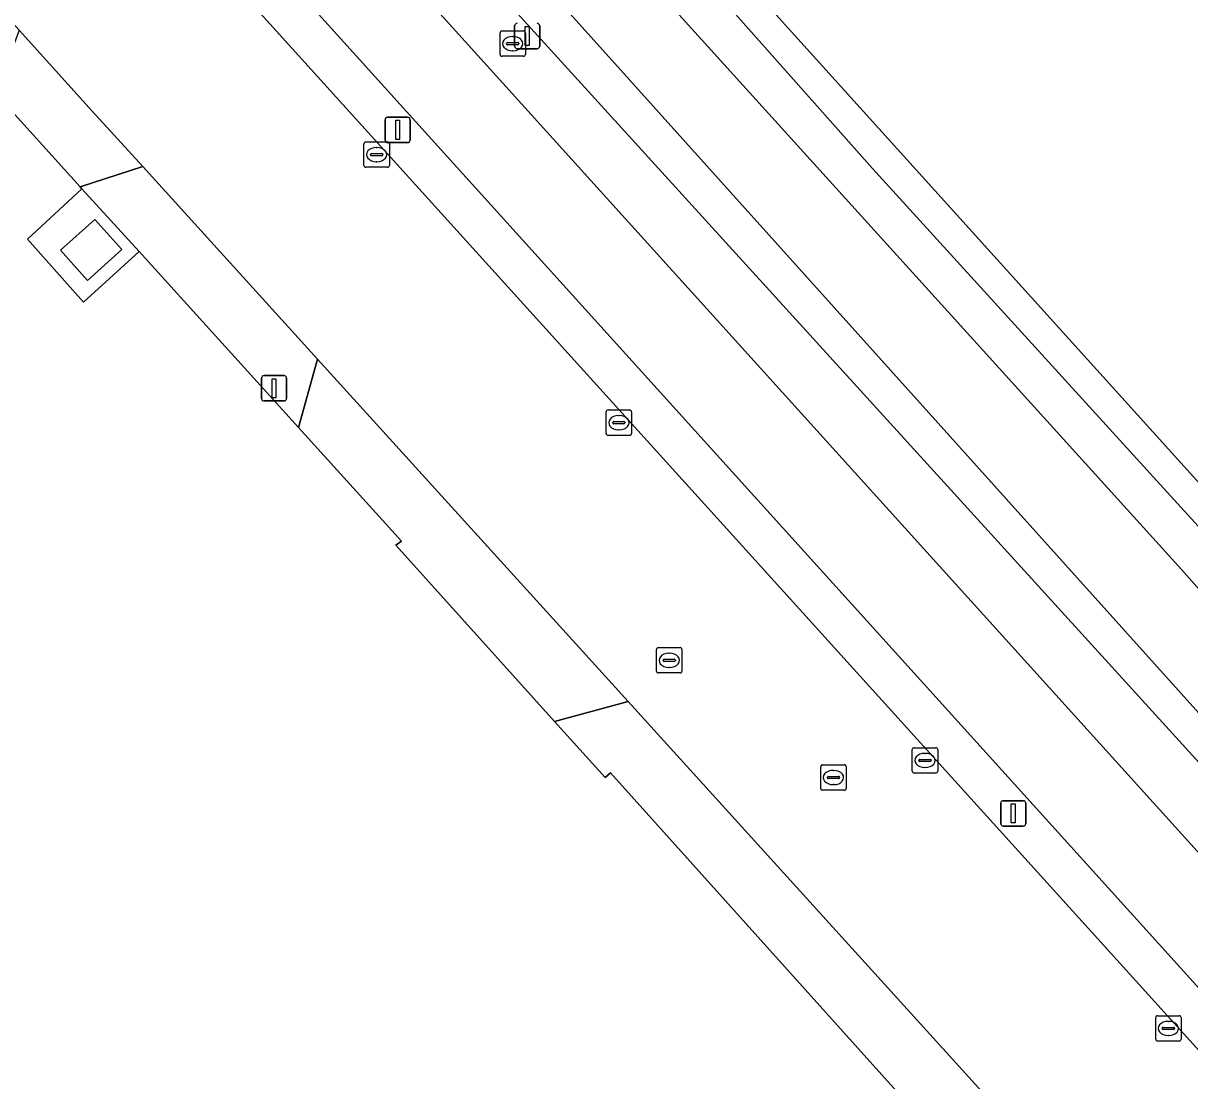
# Model space of a CAD drawing. Extents: x 156141 to 158132, y 385651 to 388333.
# Drawn here: x 156832.25 to 156878.2, y 387350.65 to 387392.29 of the extents above; entities that cross this region are included whole.
import ezdxf

# ---------------------------------------------------------------- set-up
doc = ezdxf.new("R2010")
doc.units = 0
for name, color, linetype in [('IMGEO_Afsluitpaal', 7, 'Continuous'), ('IMGEO_Berm_groen', 7, 'Continuous'), ('IMGEO_Brandkraan', 7, 'Continuous'), ('IMGEO_Erf', 7, 'Continuous'), ('IMGEO_Fietspad_gesloten', 7, 'Continuous'), ('IMGEO_Hek', 7, 'Continuous'), ('IMGEO_Kolk', 7, 'Continuous'), ('IMGEO_Lage_trafo', 7, 'Continuous'), ('IMGEO_Lichtmast', 7, 'Continuous'), ('IMGEO_Oever', 7, 'Continuous'), ('IMGEO_Rijbaan_lokaal_gesloten', 7, 'Continuous'), ('IMGEO_Rijbaan_lokaal_open', 7, 'Continuous'), ('IMGEO_Rioolput', 7, 'Continuous'), ('IMGEO_Verkeersbordpaal', 7, 'Continuous'), ('IMGEO_Voetpad_open', 7, 'Continuous'), ('IMGEO_Waterloop', 7, 'Continuous')]:
    doc.layers.add(name, color=color, linetype=linetype)

msp = doc.modelspace()

# ---------------------------------------------------------------- linework, layer by layer
at = {"layer": 'IMGEO_Afsluitpaal'}
for p, q in [((156851.604, 387391.391), (156851.604, 387392.191)), ((156851.604, 387392.191), (156851.604, 387391.391)), ((156852.594, 387392.191), (156852.594, 387391.391)), ((156852.594, 387391.391), (156852.594, 387392.191)), ((156852.494, 387391.291), (156851.704, 387391.291)), ((156851.704, 387391.291), (156852.494, 387391.291))]:
    msp.add_line(p, q, dxfattribs=at)
msp.add_lwpolyline([(156852.024, 387392.166), (156852.174, 387392.166), (156852.174, 387391.416), (156852.024, 387391.416), (156852.024, 387392.166)], dxfattribs=at)
for centre, start, end in [((156851.704, 387392.191), 90, 180), ((156851.704, 387392.191), 90, 180), ((156852.494, 387392.191), 0, 90), ((156852.494, 387392.191), 360, 90), ((156851.704, 387391.391), 180, 270), ((156851.704, 387391.391), 180, 270), ((156852.494, 387391.391), 270, 0), ((156852.494, 387391.391), 270, 0)]:
    msp.add_arc(centre, 0.1, start, end, dxfattribs=at)
at = {"layer": 'IMGEO_Berm_groen'}
for points in [[(156892.578, 387358.675), (156828.014, 387430.131)], [(156825.912, 387429.356), (156820.269, 387424.067), (156822.037, 387422.115), (156886.035, 387351.339), (156892.16, 387356.824)], [(156829.89, 387426.671), (156836.998, 387418.494), (156850.32, 387403.9), (156865.705, 387386.575), (156877.439, 387373.683), (156889.962, 387359.949), (156890.583, 387359.091), (156890.872, 387358.465), (156890.912, 387357.913), (156890.757, 387357.396), (156890.247, 387356.471), (156888.515, 387354.772), (156888.138, 387354.347), (156887.719, 387354.139), (156887.323, 387354.099), (156886.817, 387354.165), (156886.651, 387354.284), (156830.672, 387415.811), (156827.629, 387419.198), (156825.551, 387421.709)]]:
    msp.add_lwpolyline(points, dxfattribs=at)
for points in [[(156819.314, 387419.833), (156817.986, 387421.299), (156817.714, 387419.072), (156879.454, 387350.849), (156881.534, 387350.995)], [(156836.954, 387386.648), (156834.491, 387385.854), (156834.561, 387385.777), (156836.82, 387383.3), (156843.089, 387376.373), (156843.841, 387379.057)], [(156856.072, 387365.576), (156853.181, 387364.794), (156855.168, 387362.59), (156855.376, 387362.776), (156872.927, 387343.246), (156885.532, 387329.394), (156886.623, 387331.902)]]:
    msp.add_lwpolyline(points, close=True, dxfattribs=at)
at = {"layer": 'IMGEO_Brandkraan'}
for p, q in [((156851.029, 387391.065), (156851.029, 387391.917)), ((156851.104, 387391.991), (156851.956, 387391.991)), ((156851.517, 387391.771), (156851.542, 387391.771)), ((156852.03, 387391.917), (156852.03, 387391.065)), ((156851.288, 387391.485), (156851.288, 387391.497)), ((156851.726, 387391.448), (156851.328, 387391.448)), ((156851.331, 387391.534), (156851.729, 387391.534)), ((156851.772, 387391.497), (156851.772, 387391.485)), ((156851.956, 387390.991), (156851.104, 387390.991)), ((156851.54, 387391.211), (156851.515, 387391.211))]:
    msp.add_line(p, q, dxfattribs=at)
for points in [[(156851.029, 387391.065), (156851.029, 387391.917)], [(156851.104, 387391.991), (156851.956, 387391.991)], [(156852.03, 387391.917), (156852.03, 387391.065)], [(156851.956, 387390.991), (156851.104, 387390.991)]]:
    msp.add_lwpolyline(points, dxfattribs=at)
for centre, radius, start, end in [((156851.106, 387391.915), 0.0765, 91.552, 178.448), ((156851.106, 387391.915), 0.0765, 91.552, 178.448), ((156851.954, 387391.915), 0.0765, 1.552, 88.448), ((156851.954, 387391.915), 0.0765, 1.552, 88.448), ((156851.328, 387391.494), 0.0403, 85.8775, 175.7526), ((156851.325, 387391.484), 0.0366, 178.938, 274.7102), ((156851.729, 387391.491), 0.043, 264.8664, 352.4533), ((156851.733, 387391.496), 0.0386, 1.7309, 96.639), ((156851.106, 387391.067), 0.0765, 181.552, 268.448), ((156851.106, 387391.067), 0.0765, 181.552, 268.448), ((156851.954, 387391.067), 0.0765, 271.552, 358.448), ((156851.954, 387391.067), 0.0765, 271.552, 358.448)]:
    msp.add_arc(centre, radius, start, end, dxfattribs=at)
for centre, major_axis, ratio, start_param, end_param in [((156851.516, 387391.491), (-0.387, 0.002), 0.722429, 4.712389, 7.853982), ((156851.541, 387391.491), (-0.39, 0.002), 0.717154, 1.570796, 4.712389)]:
    msp.add_ellipse(centre, major_axis=major_axis, ratio=ratio, start_param=start_param, end_param=end_param, dxfattribs=at)
at = {"layer": 'IMGEO_Erf'}
msp.add_lwpolyline([(156997.992, 387533.507), (156995.903, 387533.881), (156995.601, 387534.29), (156990.602, 387541.063), (156990.279, 387541.5), (156990.607, 387543.655), (156965.766, 387577.788), (156965.697, 387577.883), (156816.416, 387442.966), (156820.347, 387438.616), (156828.014, 387430.131), (156892.578, 387358.675), (156899.939, 387350.528), (156912.573, 387336.545), (157050.7, 387461.085)], close=True, dxfattribs=at)
msp.add_lwpolyline([(156895.183, 387318.713), (156890.475, 387323.971), (156885.532, 387329.394), (156872.927, 387343.246), (156855.376, 387362.776), (156855.168, 387362.59), (156853.181, 387364.794), (156846.924, 387371.739), (156847.147, 387371.89), (156843.089, 387376.373), (156836.82, 387383.3), (156834.616, 387381.313), (156832.421, 387383.794), (156834.561, 387385.777), (156834.491, 387385.854), (156831.161, 387389.523), (156806.123, 387417.114), (156798.75, 387425.239), (156793.517, 387431.005), (156793.645, 387431.121), (156793.294, 387431.508), (156786.895, 387438.57)], dxfattribs=at)
at = {"layer": 'IMGEO_Fietspad_gesloten'}
msp.add_lwpolyline([(156776.128, 387467.523), (156788.556, 387453.799), (156800.253, 387440.882), (156806.701, 387433.761), (156810.212, 387429.884), (156817.986, 387421.299), (156819.314, 387419.833), (156881.534, 387350.995), (156883.249, 387349.098), (156890.027, 387341.599), (156892.633, 387344.043), (156886.035, 387351.339), (156822.037, 387422.115), (156820.269, 387424.067), (156813.545, 387431.491), (156808.444, 387437.123), (156802.378, 387443.821), (156788.894, 387458.71), (156781.004, 387467.422)], dxfattribs=at)
at = {"layer": 'IMGEO_Hek'}
for points in [[(156892.578, 387358.675), (156828.014, 387430.131)], [(156834.491, 387385.854), (156831.161, 387389.523)], [(156834.616, 387381.313), (156832.421, 387383.794), (156834.561, 387385.777)], [(156834.561, 387385.777), (156834.491, 387385.854)], [(156836.82, 387383.3), (156834.616, 387381.313)], [(156843.089, 387376.373), (156836.82, 387383.3)], [(156853.181, 387364.794), (156846.924, 387371.739), (156847.147, 387371.89), (156843.089, 387376.373)], [(156872.927, 387343.246), (156855.376, 387362.776), (156855.168, 387362.59), (156853.181, 387364.794)]]:
    msp.add_lwpolyline(points, dxfattribs=at)
at = {"layer": 'IMGEO_Kolk'}
for p, q in [((156845.744, 387387.621), (156846.596, 387387.621)), ((156845.669, 387386.695), (156845.669, 387387.547)), ((156845.971, 387387.164), (156846.369, 387387.164)), ((156846.157, 387387.401), (156846.182, 387387.401)), ((156846.67, 387387.547), (156846.67, 387386.695)), ((156845.928, 387387.115), (156845.928, 387387.127)), ((156846.366, 387387.078), (156845.968, 387387.078)), ((156846.18, 387386.841), (156846.155, 387386.841)), ((156846.412, 387387.127), (156846.412, 387387.115)), ((156846.596, 387386.621), (156845.744, 387386.621)), ((156855.285, 387377.061), (156856.137, 387377.061)), ((156855.21, 387376.135), (156855.21, 387376.987)), ((156855.469, 387376.555), (156855.469, 387376.567)), ((156855.512, 387376.604), (156855.91, 387376.604)), ((156855.698, 387376.841), (156855.723, 387376.841)), ((156855.953, 387376.567), (156855.953, 387376.555)), ((156856.211, 387376.987), (156856.211, 387376.135)), ((156855.907, 387376.518), (156855.509, 387376.518)), ((156855.721, 387376.281), (156855.696, 387376.281)), ((156856.137, 387376.061), (156855.285, 387376.061)), ((156867.345, 387363.758), (156868.197, 387363.758)), ((156867.27, 387362.832), (156867.27, 387363.684)), ((156867.529, 387363.252), (156867.529, 387363.264)), ((156867.572, 387363.301), (156867.97, 387363.301)), ((156867.758, 387363.538), (156867.783, 387363.538)), ((156868.013, 387363.264), (156868.013, 387363.252)), ((156868.271, 387363.684), (156868.271, 387362.832)), ((156867.967, 387363.215), (156867.569, 387363.215)), ((156867.781, 387362.978), (156867.756, 387362.978)), ((156868.197, 387362.758), (156867.345, 387362.758)), ((156876.932, 387353.202), (156877.784, 387353.202)), ((156876.857, 387352.276), (156876.857, 387353.128)), ((156877.116, 387352.696), (156877.116, 387352.708)), ((156877.159, 387352.745), (156877.557, 387352.745)), ((156877.345, 387352.982), (156877.37, 387352.982)), ((156877.6, 387352.708), (156877.6, 387352.696)), ((156877.858, 387353.128), (156877.858, 387352.276)), ((156877.554, 387352.659), (156877.156, 387352.659)), ((156877.368, 387352.422), (156877.343, 387352.422)), ((156877.784, 387352.202), (156876.932, 387352.202))]:
    msp.add_line(p, q, dxfattribs=at)
for points in [[(156845.744, 387387.621), (156846.596, 387387.621)], [(156845.669, 387386.695), (156845.669, 387387.547)], [(156846.67, 387387.547), (156846.67, 387386.695)], [(156846.596, 387386.621), (156845.744, 387386.621)], [(156855.285, 387377.061), (156856.137, 387377.061)], [(156855.21, 387376.135), (156855.21, 387376.987)], [(156856.211, 387376.987), (156856.211, 387376.135)], [(156856.137, 387376.061), (156855.285, 387376.061)], [(156867.345, 387363.758), (156868.197, 387363.758)], [(156867.27, 387362.832), (156867.27, 387363.684)], [(156868.271, 387363.684), (156868.271, 387362.832)], [(156868.197, 387362.758), (156867.345, 387362.758)], [(156876.932, 387353.202), (156877.784, 387353.202)], [(156876.857, 387352.276), (156876.857, 387353.128)], [(156877.858, 387353.128), (156877.858, 387352.276)], [(156877.784, 387352.202), (156876.932, 387352.202)]]:
    msp.add_lwpolyline(points, dxfattribs=at)
for centre, radius, start, end in [((156845.746, 387387.545), 0.0765, 91.552, 178.448), ((156845.746, 387387.545), 0.0765, 91.552, 178.448), ((156846.594, 387387.545), 0.0765, 1.552, 88.448), ((156846.594, 387387.545), 0.0765, 1.552, 88.448), ((156845.968, 387387.124), 0.0403, 85.8775, 175.7526), ((156846.373, 387387.126), 0.0386, 1.7309, 96.639), ((156845.746, 387386.697), 0.0765, 181.552, 268.448), ((156845.746, 387386.697), 0.0765, 181.552, 268.448), ((156845.965, 387387.114), 0.0366, 178.938, 274.7102), ((156846.369, 387387.121), 0.043, 264.8664, 352.4533), ((156846.594, 387386.697), 0.0765, 271.552, 358.448), ((156846.594, 387386.697), 0.0765, 271.552, 358.448), ((156855.287, 387376.985), 0.0765, 91.552, 178.448), ((156855.287, 387376.985), 0.0765, 91.552, 178.448), ((156856.135, 387376.985), 0.0765, 1.552, 88.448), ((156856.135, 387376.985), 0.0765, 1.552, 88.448), ((156855.509, 387376.564), 0.0403, 85.8775, 175.7526), ((156855.914, 387376.566), 0.0386, 1.7309, 96.639), ((156855.287, 387376.137), 0.0765, 181.552, 268.448), ((156855.287, 387376.137), 0.0765, 181.552, 268.448), ((156855.506, 387376.554), 0.0366, 178.938, 274.7102), ((156855.91, 387376.561), 0.043, 264.8664, 352.4533), ((156856.135, 387376.137), 0.0765, 271.552, 358.448), ((156856.135, 387376.137), 0.0765, 271.552, 358.448), ((156867.347, 387363.682), 0.0765, 91.552, 178.448), ((156867.347, 387363.682), 0.0765, 91.552, 178.448), ((156868.195, 387363.682), 0.0765, 1.552, 88.448), ((156868.195, 387363.682), 0.0765, 1.552, 88.448), ((156867.569, 387363.261), 0.0403, 85.8775, 175.7526), ((156867.566, 387363.251), 0.0366, 178.938, 274.7102), ((156867.97, 387363.258), 0.043, 264.8664, 352.4533), ((156867.974, 387363.263), 0.0386, 1.7309, 96.639), ((156867.347, 387362.834), 0.0765, 181.552, 268.448), ((156867.347, 387362.834), 0.0765, 181.552, 268.448), ((156868.195, 387362.834), 0.0765, 271.552, 358.448), ((156868.195, 387362.834), 0.0765, 271.552, 358.448), ((156876.934, 387353.126), 0.0765, 91.552, 178.448), ((156876.934, 387353.126), 0.0765, 91.552, 178.448), ((156877.782, 387353.126), 0.0765, 1.552, 88.448), ((156877.782, 387353.126), 0.0765, 1.552, 88.448), ((156877.156, 387352.705), 0.0403, 85.8775, 175.7526), ((156877.153, 387352.695), 0.0366, 178.938, 274.7102), ((156877.557, 387352.702), 0.043, 264.8664, 352.4533), ((156877.561, 387352.707), 0.0386, 1.7309, 96.639), ((156876.934, 387352.278), 0.0765, 181.552, 268.448), ((156876.934, 387352.278), 0.0765, 181.552, 268.448), ((156877.782, 387352.278), 0.0765, 271.552, 358.448), ((156877.782, 387352.278), 0.0765, 271.552, 358.448)]:
    msp.add_arc(centre, radius, start, end, dxfattribs=at)
for centre, major_axis, ratio, start_param, end_param in [((156846.156, 387387.121), (-0.387, 0.002), 0.722429, 4.712389, 7.853982), ((156846.181, 387387.121), (-0.39, 0.002), 0.717154, 1.570796, 4.712389), ((156855.697, 387376.561), (-0.387, 0.002), 0.722429, 4.712389, 7.853982), ((156855.722, 387376.561), (-0.39, 0.002), 0.717154, 1.570796, 4.712389), ((156867.757, 387363.258), (-0.387, 0.002), 0.722429, 4.712389, 7.853982), ((156867.782, 387363.258), (-0.39, 0.002), 0.717154, 1.570796, 4.712389), ((156877.344, 387352.702), (-0.387, 0.002), 0.722429, 4.712389, 7.853982), ((156877.369, 387352.702), (-0.39, 0.002), 0.717154, 1.570796, 4.712389)]:
    msp.add_ellipse(centre, major_axis=major_axis, ratio=ratio, start_param=start_param, end_param=end_param, dxfattribs=at)
at = {"layer": 'IMGEO_Lage_trafo'}
msp.add_lwpolyline([(156834.78, 387382.167), (156836.132, 387383.376), (156835.072, 387384.562), (156833.719, 387383.353)], close=True, dxfattribs=at)
at = {"layer": 'IMGEO_Lichtmast'}
for p, q in [((156846.6, 387388.595), (156847.39, 387388.595)), ((156847.39, 387388.595), (156846.6, 387388.595)), ((156846.5, 387387.695), (156846.5, 387388.495)), ((156846.5, 387388.495), (156846.5, 387387.695)), ((156847.49, 387388.495), (156847.49, 387387.695)), ((156847.49, 387387.695), (156847.49, 387388.495)), ((156847.39, 387387.595), (156846.6, 387387.595)), ((156846.6, 387387.595), (156847.39, 387387.595)), ((156870.751, 387360.773), (156870.751, 387361.573)), ((156870.751, 387361.573), (156870.751, 387360.773)), ((156870.851, 387361.673), (156871.641, 387361.673)), ((156871.641, 387361.673), (156870.851, 387361.673)), ((156871.741, 387361.573), (156871.741, 387360.773)), ((156871.741, 387360.773), (156871.741, 387361.573)), ((156871.641, 387360.673), (156870.851, 387360.673)), ((156870.851, 387360.673), (156871.641, 387360.673))]:
    msp.add_line(p, q, dxfattribs=at)
for points in [[(156846.92, 387388.47), (156847.07, 387388.47), (156847.07, 387387.72), (156846.92, 387387.72), (156846.92, 387388.47)], [(156871.171, 387361.548), (156871.321, 387361.548), (156871.321, 387360.798), (156871.171, 387360.798), (156871.171, 387361.548)]]:
    msp.add_lwpolyline(points, dxfattribs=at)
for centre, start, end in [((156846.6, 387388.495), 90, 180), ((156846.6, 387388.495), 90, 180), ((156847.39, 387388.495), 0, 90), ((156847.39, 387388.495), 360, 90), ((156846.6, 387387.695), 180, 270), ((156846.6, 387387.695), 180, 270), ((156847.39, 387387.695), 270, 0), ((156847.39, 387387.695), 270, 0), ((156870.851, 387361.573), 90, 180), ((156870.851, 387361.573), 90, 180), ((156871.641, 387361.573), 0, 90), ((156871.641, 387361.573), 360, 90), ((156870.851, 387360.773), 180, 270), ((156870.851, 387360.773), 180, 270), ((156871.641, 387360.773), 270, 0), ((156871.641, 387360.773), 270, 0)]:
    msp.add_arc(centre, 0.1, start, end, dxfattribs=at)
at = {"layer": 'IMGEO_Oever'}
for points in [[(156877.439, 387373.683), (156865.705, 387386.575), (156850.32, 387403.9), (156836.998, 387418.494), (156829.89, 387426.671)], [(156825.551, 387421.709), (156827.629, 387419.198), (156830.672, 387415.811), (156886.651, 387354.284), (156886.817, 387354.165), (156887.323, 387354.099), (156887.719, 387354.139), (156888.138, 387354.347), (156888.515, 387354.772), (156890.247, 387356.471), (156890.757, 387357.396), (156890.912, 387357.913), (156890.872, 387358.465), (156890.583, 387359.091), (156889.962, 387359.949), (156877.439, 387373.683)]]:
    msp.add_lwpolyline(points, dxfattribs=at)
msp.add_lwpolyline([(156889.521, 387357.611), (156888.922, 387357.076), (156889.395, 387356.496), (156888.355, 387355.503), (156887.732, 387356.186), (156887.098, 387355.63), (156826.205, 387423.351), (156826.093, 387423.573), (156826.02, 387424.047), (156826.005, 387424.248), (156826.141, 387424.497), (156825.502, 387425.3), (156826.452, 387426.143), (156827.129, 387425.401), (156827.593, 387425.558), (156828.026, 387425.398), (156828.365, 387425.289), (156828.69, 387424.93), (156832.062, 387420.807), (156832.139, 387420.445), (156837.273, 387414.614), (156838.669, 387414.08), (156877.879, 387370.774)], close=True, dxfattribs=at)
at = {"layer": 'IMGEO_Rijbaan_lokaal_gesloten'}
for points in [[(156911.949, 387314.501), (156912.167, 387314.703), (156891.935, 387337.06), (156889.711, 387339.517), (156881.02, 387349.119), (156879.454, 387350.849), (156817.714, 387419.072), (156816.431, 387420.49), (156815.531, 387421.484), (156808.185, 387429.621), (156806.204, 387431.815), (156798.206, 387440.675), (156788.413, 387451.522)], [(156787.478, 387441.603), (156796.344, 387431.818), (156799.749, 387427.919), (156803.488, 387423.637), (156809.006, 387417.535), (156813.488, 387412.58), (156832.083, 387392.021), (156834.966, 387388.831), (156836.954, 387386.648), (156843.841, 387379.057), (156856.072, 387365.576), (156886.623, 387331.902), (156887.84, 387330.56), (156898.025, 387319.307), (156906.258, 387310.212), (156908.698, 387307.062)]]:
    msp.add_lwpolyline(points, dxfattribs=at)
at = {"layer": 'IMGEO_Rijbaan_lokaal_open'}
for points in [[(156832.083, 387392.021), (156831.161, 387389.523), (156834.491, 387385.854), (156836.954, 387386.648), (156834.966, 387388.831)], [(156843.841, 387379.057), (156843.089, 387376.373), (156847.147, 387371.89), (156846.924, 387371.739), (156853.181, 387364.794), (156856.072, 387365.576)]]:
    msp.add_lwpolyline(points, close=True, dxfattribs=at)
at = {"layer": 'IMGEO_Rioolput'}
for p, q in [((156857.193, 387366.777), (156857.193, 387367.629)), ((156857.268, 387367.703), (156858.12, 387367.703)), ((156857.681, 387367.483), (156857.706, 387367.483)), ((156858.194, 387367.629), (156858.194, 387366.777)), ((156857.452, 387367.197), (156857.452, 387367.209)), ((156857.89, 387367.16), (156857.492, 387367.16)), ((156857.495, 387367.246), (156857.893, 387367.246)), ((156857.704, 387366.923), (156857.679, 387366.923)), ((156857.936, 387367.209), (156857.936, 387367.197)), ((156858.12, 387366.703), (156857.268, 387366.703)), ((156863.664, 387362.159), (156863.664, 387363.011)), ((156863.739, 387363.085), (156864.591, 387363.085)), ((156864.152, 387362.865), (156864.177, 387362.865)), ((156864.665, 387363.011), (156864.665, 387362.159)), ((156863.923, 387362.579), (156863.923, 387362.591)), ((156864.361, 387362.542), (156863.963, 387362.542)), ((156863.966, 387362.628), (156864.364, 387362.628)), ((156864.407, 387362.591), (156864.407, 387362.579)), ((156864.591, 387362.085), (156863.739, 387362.085)), ((156864.175, 387362.305), (156864.15, 387362.305))]:
    msp.add_line(p, q, dxfattribs=at)
for points in [[(156857.193, 387366.777), (156857.193, 387367.629)], [(156857.268, 387367.703), (156858.12, 387367.703)], [(156858.194, 387367.629), (156858.194, 387366.777)], [(156858.12, 387366.703), (156857.268, 387366.703)], [(156863.664, 387362.159), (156863.664, 387363.011)], [(156863.739, 387363.085), (156864.591, 387363.085)], [(156864.665, 387363.011), (156864.665, 387362.159)], [(156864.591, 387362.085), (156863.739, 387362.085)]]:
    msp.add_lwpolyline(points, dxfattribs=at)
for centre, radius, start, end in [((156857.27, 387367.627), 0.0765, 91.552, 178.448), ((156857.27, 387367.627), 0.0765, 91.552, 178.448), ((156858.118, 387367.627), 0.0765, 1.552, 88.448), ((156858.118, 387367.627), 0.0765, 1.552, 88.448), ((156857.492, 387367.206), 0.0403, 85.8775, 175.7526), ((156857.489, 387367.196), 0.0366, 178.938, 274.7102), ((156857.893, 387367.203), 0.043, 264.8664, 352.4533), ((156857.897, 387367.208), 0.0386, 1.7309, 96.639), ((156857.27, 387366.779), 0.0765, 181.552, 268.448), ((156857.27, 387366.779), 0.0765, 181.552, 268.448), ((156858.118, 387366.779), 0.0765, 271.552, 358.448), ((156858.118, 387366.779), 0.0765, 271.552, 358.448), ((156863.741, 387363.009), 0.0765, 91.552, 178.448), ((156863.741, 387363.009), 0.0765, 91.552, 178.448), ((156864.589, 387363.009), 0.0765, 1.552, 88.448), ((156864.589, 387363.009), 0.0765, 1.552, 88.448), ((156863.963, 387362.588), 0.0403, 85.8775, 175.7526), ((156863.96, 387362.578), 0.0366, 178.938, 274.7102), ((156864.364, 387362.585), 0.043, 264.8664, 352.4533), ((156864.368, 387362.59), 0.0386, 1.7309, 96.639), ((156863.741, 387362.161), 0.0765, 181.552, 268.448), ((156863.741, 387362.161), 0.0765, 181.552, 268.448), ((156864.589, 387362.161), 0.0765, 271.552, 358.448), ((156864.589, 387362.161), 0.0765, 271.552, 358.448)]:
    msp.add_arc(centre, radius, start, end, dxfattribs=at)
for centre, major_axis, ratio, start_param, end_param in [((156857.68, 387367.203), (-0.387, 0.002), 0.722429, 4.712389, 7.853982), ((156857.705, 387367.203), (-0.39, 0.002), 0.717154, 1.570796, 4.712389), ((156864.151, 387362.585), (-0.387, 0.002), 0.722429, 4.712389, 7.853982), ((156864.176, 387362.585), (-0.39, 0.002), 0.717154, 1.570796, 4.712389)]:
    msp.add_ellipse(centre, major_axis=major_axis, ratio=ratio, start_param=start_param, end_param=end_param, dxfattribs=at)
at = {"layer": 'IMGEO_Verkeersbordpaal'}
for p, q in [((156841.733, 387378.416), (156842.523, 387378.416)), ((156842.523, 387378.416), (156841.733, 387378.416)), ((156841.633, 387377.516), (156841.633, 387378.316)), ((156841.633, 387378.316), (156841.633, 387377.516)), ((156842.623, 387378.316), (156842.623, 387377.516)), ((156842.623, 387377.516), (156842.623, 387378.316)), ((156842.523, 387377.416), (156841.733, 387377.416)), ((156841.733, 387377.416), (156842.523, 387377.416))]:
    msp.add_line(p, q, dxfattribs=at)
msp.add_lwpolyline([(156842.053, 387378.291), (156842.203, 387378.291), (156842.203, 387377.541), (156842.053, 387377.541), (156842.053, 387378.291)], dxfattribs=at)
for centre, start, end in [((156841.733, 387378.316), 90, 180), ((156841.733, 387378.316), 90, 180), ((156842.523, 387378.316), 0, 90), ((156842.523, 387378.316), 360, 90), ((156841.733, 387377.516), 180, 270), ((156841.733, 387377.516), 180, 270), ((156842.523, 387377.516), 270, 0), ((156842.523, 387377.516), 270, 0)]:
    msp.add_arc(centre, 0.1, start, end, dxfattribs=at)
at = {"layer": 'IMGEO_Voetpad_open'}
for points in [[(156834.561, 387385.777), (156832.421, 387383.794), (156834.616, 387381.313), (156836.82, 387383.3)], [(156834.78, 387382.167), (156833.719, 387383.353), (156835.072, 387384.562), (156836.132, 387383.376)]]:
    msp.add_lwpolyline(points, close=True, dxfattribs=at)
at = {"layer": 'IMGEO_Waterloop'}
msp.add_lwpolyline([(156838.669, 387414.08), (156837.273, 387414.614), (156832.139, 387420.445), (156832.062, 387420.807), (156828.69, 387424.93), (156828.365, 387425.289), (156828.026, 387425.398), (156827.593, 387425.558), (156827.129, 387425.401), (156826.452, 387426.143), (156825.502, 387425.3), (156826.141, 387424.497), (156826.005, 387424.248), (156826.02, 387424.047), (156826.093, 387423.573), (156826.205, 387423.351), (156887.098, 387355.63), (156887.732, 387356.186), (156888.355, 387355.503), (156889.395, 387356.496), (156888.922, 387357.076), (156889.521, 387357.611), (156877.879, 387370.774)], close=True, dxfattribs=at)

doc.saveas('drawing.dxf')
